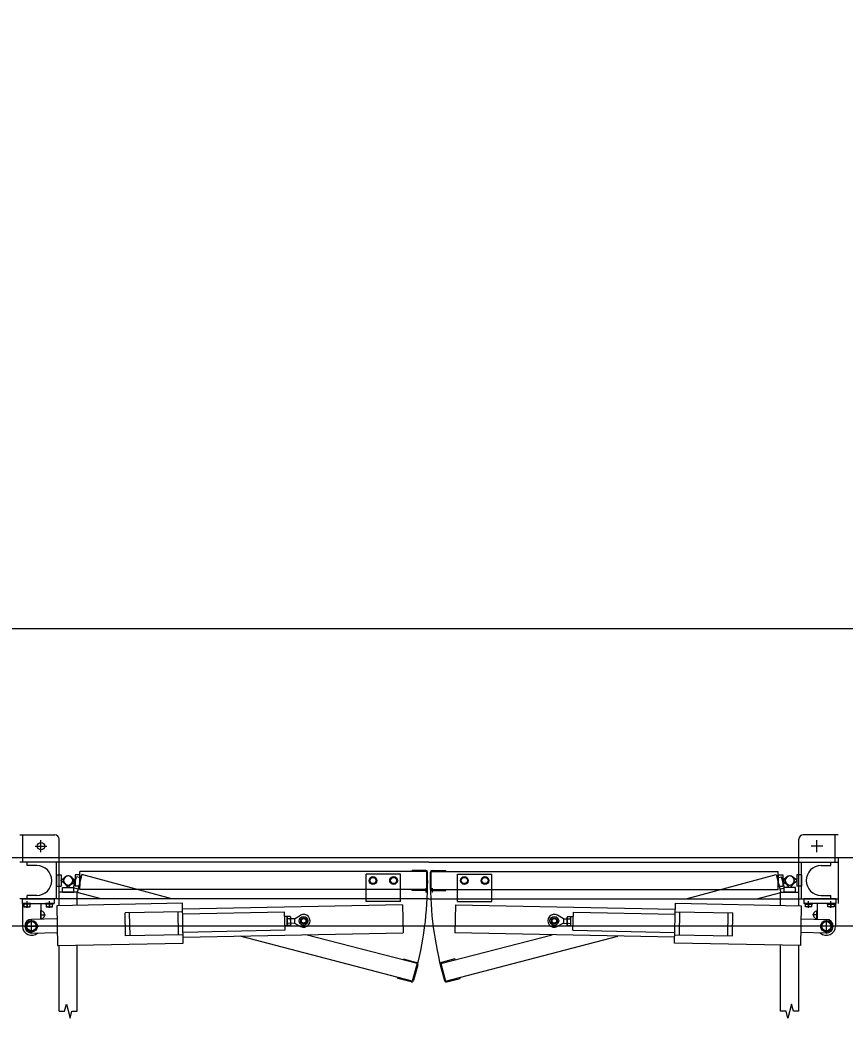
# Model space of a CAD drawing. Extents: x -264222 to -263592, y -1242345 to -1242048.
# Drawn here: x -263850.587 to -263848.783, y -1242241.658 to -1242239.476 of the extents above; entities that cross this region are included whole.
import ezdxf

# ---------------------------------------------------------------- set-up
doc = ezdxf.new("R2010")
doc.units = 0
doc.layers.add('HESCON_OSI_STAVBY_KFA', color=7, linetype='Continuous')
doc.layers.add('KFA_2D_SITUACIA_DSP', color=7, linetype='Continuous')

msp = doc.modelspace()

# ---------------------------------------------------------------- linework, layer by layer
at = {"layer": 'HESCON_OSI_STAVBY_KFA'}
msp.add_line((-263792.6528, -1242240.8072), (-263911.5228, -1242240.8072), dxfattribs=at)
at = {"layer": 'KFA_2D_SITUACIA_DSP'}
for p, q in [((-263850.5875, -1242241.2573), (-263850.5115, -1242241.2573)), ((-263850.5815, -1242241.3173), (-263850.5815, -1242241.2573)), ((-263850.5415, -1242241.2953), (-263850.5415, -1242241.2693)), ((-263850.5015, -1242241.3173), (-263850.5015, -1242241.2673)), ((-263848.8845, -1242241.3173), (-263848.8845, -1242241.2673)), ((-263848.7985, -1242241.2573), (-263848.8745, -1242241.2573)), ((-263848.8445, -1242241.2953), (-263848.8445, -1242241.2693)), ((-263848.8045, -1242241.3173), (-263848.8045, -1242241.2573)), ((-263850.5545, -1242241.2823), (-263850.5285, -1242241.2823)), ((-263848.8315, -1242241.2823), (-263848.8575, -1242241.2823)), ((-263894.581, -1242241.3072), (-263809.3546, -1242241.3072)), ((-263849.693, -1242241.3173), (-263850.5875, -1242241.3173)), ((-263850.5715, -1242241.3248), (-263850.5715, -1242241.3173)), ((-263850.5075, -1242241.3973), (-263850.5075, -1242241.3173)), ((-263850.5015, -1242241.3973), (-263850.5015, -1242241.3173)), ((-263849.693, -1242241.3173), (-263848.7985, -1242241.3173)), ((-263848.8845, -1242241.3973), (-263848.8845, -1242241.3173)), ((-263848.8785, -1242241.3973), (-263848.8785, -1242241.3173)), ((-263848.8145, -1242241.3248), (-263848.8145, -1242241.3173)), ((-263848.7985, -1242241.3073), (-263848.7985, -1242241.4073)), ((-263850.5505, -1242241.3248), (-263850.5715, -1242241.3248)), ((-263849.698, -1242241.3373), (-263850.4565, -1242241.3373)), ((-263850.4565, -1242241.3773), (-263850.4565, -1242241.3373)), ((-263849.7, -1242241.3353), (-263849.73, -1242241.3353)), ((-263849.73, -1242241.3373), (-263849.73, -1242241.3353)), ((-263849.698, -1242241.3773), (-263849.698, -1242241.3373)), ((-263849.696, -1242241.3753), (-263849.696, -1242241.3393)), ((-263849.69, -1242241.3753), (-263849.69, -1242241.3393)), ((-263849.688, -1242241.3373), (-263848.9295, -1242241.3373)), ((-263849.688, -1242241.3773), (-263849.688, -1242241.3373)), ((-263849.686, -1242241.3353), (-263849.656, -1242241.3353)), ((-263849.656, -1242241.3373), (-263849.656, -1242241.3353)), ((-263848.9295, -1242241.3773), (-263848.9295, -1242241.3373)), ((-263848.8355, -1242241.3248), (-263848.8145, -1242241.3248)), ((-263850.5075, -1242241.3448), (-263850.5075, -1242241.3698)), ((-263850.5075, -1242241.3448), (-263850.4975, -1242241.3448)), ((-263850.4975, -1242241.3448), (-263850.4975, -1242241.3698)), ((-263850.4975, -1242241.3563), (-263850.4879, -1242241.3492)), ((-263850.4975, -1242241.3583), (-263850.4975, -1242241.3563)), ((-263850.4879, -1242241.3653), (-263850.4975, -1242241.3583)), ((-263850.49, -1242241.3632), (-263850.483, -1242241.3728)), ((-263850.481, -1242241.3728), (-263850.4739, -1242241.3632)), ((-263850.4783, -1242241.3666), (-263850.4673, -1242241.3622)), ((-263850.476, -1242241.3492), (-263850.4665, -1242241.3563)), ((-263850.4665, -1242241.3583), (-263850.476, -1242241.3653)), ((-263850.4667, -1242241.3603), (-263850.4742, -1242241.351)), ((-263850.4702, -1242241.3734), (-263850.4638, -1242241.3492)), ((-263850.4673, -1242241.3622), (-263850.4667, -1242241.3603)), ((-263850.4565, -1242241.3448), (-263850.4665, -1242241.3448)), ((-263850.4665, -1242241.3448), (-263850.4665, -1242241.3698)), ((-263850.4665, -1242241.3563), (-263850.4665, -1242241.3583)), ((-263850.4541, -1242241.3518), (-263850.4638, -1242241.3492)), ((-263850.4522, -1242241.3445), (-263850.4625, -1242241.3832)), ((-263850.4565, -1242241.3448), (-263850.4565, -1242241.3698)), ((-263850.2554, -1242241.3973), (-263850.4522, -1242241.3445)), ((-263849.7555, -1242241.3433), (-263849.8305, -1242241.3433)), ((-263849.8305, -1242241.3973), (-263849.8305, -1242241.3433)), ((-263849.8194, -1242241.3505), (-263849.8233, -1242241.3573)), ((-263849.8233, -1242241.3573), (-263849.8194, -1242241.3641)), ((-263849.8115, -1242241.3505), (-263849.8194, -1242241.3505)), ((-263849.8194, -1242241.3641), (-263849.8115, -1242241.3641)), ((-263849.8076, -1242241.3573), (-263849.8115, -1242241.3505)), ((-263849.8115, -1242241.3641), (-263849.8076, -1242241.3573)), ((-263849.7744, -1242241.3505), (-263849.7783, -1242241.3573)), ((-263849.7783, -1242241.3573), (-263849.7744, -1242241.3641)), ((-263849.7665, -1242241.3505), (-263849.7744, -1242241.3505)), ((-263849.7744, -1242241.3641), (-263849.7665, -1242241.3641)), ((-263849.7626, -1242241.3573), (-263849.7665, -1242241.3505)), ((-263849.7665, -1242241.3641), (-263849.7626, -1242241.3573)), ((-263849.7555, -1242241.3973), (-263849.7555, -1242241.3433)), ((-263849.6305, -1242241.3433), (-263849.5555, -1242241.3433)), ((-263849.6305, -1242241.3973), (-263849.6305, -1242241.3433)), ((-263849.6233, -1242241.3573), (-263849.6194, -1242241.3505)), ((-263849.6194, -1242241.3641), (-263849.6233, -1242241.3573)), ((-263849.6194, -1242241.3505), (-263849.6115, -1242241.3505)), ((-263849.6115, -1242241.3641), (-263849.6194, -1242241.3641)), ((-263849.6115, -1242241.3505), (-263849.6076, -1242241.3573)), ((-263849.6076, -1242241.3573), (-263849.6115, -1242241.3641)), ((-263849.5783, -1242241.3573), (-263849.5744, -1242241.3505)), ((-263849.5744, -1242241.3641), (-263849.5783, -1242241.3573)), ((-263849.5744, -1242241.3505), (-263849.5665, -1242241.3505)), ((-263849.5665, -1242241.3641), (-263849.5744, -1242241.3641)), ((-263849.5665, -1242241.3505), (-263849.5626, -1242241.3573)), ((-263849.5626, -1242241.3573), (-263849.5665, -1242241.3641)), ((-263849.5555, -1242241.3973), (-263849.5555, -1242241.3433)), ((-263849.1305, -1242241.3973), (-263848.9338, -1242241.3445)), ((-263848.9338, -1242241.3445), (-263848.9234, -1242241.3832)), ((-263848.9318, -1242241.3518), (-263848.9222, -1242241.3492)), ((-263848.9295, -1242241.3448), (-263848.9195, -1242241.3448)), ((-263848.9295, -1242241.3448), (-263848.9295, -1242241.3698)), ((-263848.9157, -1242241.3734), (-263848.9222, -1242241.3492)), ((-263848.9195, -1242241.3448), (-263848.9195, -1242241.3698)), ((-263848.9099, -1242241.3492), (-263848.9195, -1242241.3563)), ((-263848.9195, -1242241.3563), (-263848.9195, -1242241.3583)), ((-263848.9195, -1242241.3583), (-263848.9099, -1242241.3653)), ((-263848.9192, -1242241.3603), (-263848.9118, -1242241.351)), ((-263848.9187, -1242241.3622), (-263848.9192, -1242241.3603)), ((-263848.9076, -1242241.3666), (-263848.9187, -1242241.3622)), ((-263848.905, -1242241.3728), (-263848.912, -1242241.3632)), ((-263848.8959, -1242241.3632), (-263848.903, -1242241.3728)), ((-263848.8885, -1242241.3563), (-263848.898, -1242241.3492)), ((-263848.898, -1242241.3653), (-263848.8885, -1242241.3583)), ((-263848.8885, -1242241.3448), (-263848.8885, -1242241.3698)), ((-263848.8785, -1242241.3448), (-263848.8885, -1242241.3448)), ((-263848.8885, -1242241.3583), (-263848.8885, -1242241.3563)), ((-263848.8785, -1242241.3448), (-263848.8785, -1242241.3698)), ((-263850.5075, -1242241.3698), (-263850.4975, -1242241.3698)), ((-263850.462, -1242241.3828), (-263850.502, -1242241.3828)), ((-263850.502, -1242241.4126), (-263850.502, -1242241.3828)), ((-263850.4945, -1242241.3728), (-263850.4695, -1242241.3728)), ((-263850.4945, -1242241.3828), (-263850.4945, -1242241.3728)), ((-263850.4945, -1242241.3828), (-263850.4695, -1242241.3828)), ((-263850.483, -1242241.3728), (-263850.481, -1242241.3728)), ((-263850.4606, -1242241.3759), (-263850.4702, -1242241.3734)), ((-263850.4695, -1242241.3828), (-263850.4695, -1242241.3728)), ((-263850.4565, -1242241.3698), (-263850.4665, -1242241.3698)), ((-263850.41, -1242241.3973), (-263850.4625, -1242241.3832)), ((-263850.462, -1242241.4118), (-263850.462, -1242241.3828)), ((-263849.698, -1242241.3773), (-263850.4565, -1242241.3773)), ((-263849.73, -1242241.3793), (-263849.73, -1242241.3773)), ((-263849.7, -1242241.3793), (-263849.73, -1242241.3793)), ((-263849.715, -1242241.3802), (-263849.715, -1242241.3773)), ((-263849.6998, -1242241.3743), (-263849.6998, -1242241.3833)), ((-263849.688, -1242241.3773), (-263848.9295, -1242241.3773)), ((-263849.6862, -1242241.3743), (-263849.6862, -1242241.3833)), ((-263849.686, -1242241.3793), (-263849.656, -1242241.3793)), ((-263849.6709, -1242241.3802), (-263849.6709, -1242241.3773)), ((-263849.656, -1242241.3793), (-263849.656, -1242241.3773)), ((-263848.976, -1242241.3973), (-263848.9234, -1242241.3832)), ((-263848.9295, -1242241.3698), (-263848.9195, -1242241.3698)), ((-263848.9254, -1242241.3759), (-263848.9157, -1242241.3734)), ((-263848.924, -1242241.3828), (-263848.884, -1242241.3828)), ((-263848.924, -1242241.4118), (-263848.924, -1242241.3828)), ((-263848.8915, -1242241.3728), (-263848.9165, -1242241.3728)), ((-263848.9165, -1242241.3828), (-263848.9165, -1242241.3728)), ((-263848.8915, -1242241.3828), (-263848.9165, -1242241.3828)), ((-263848.903, -1242241.3728), (-263848.905, -1242241.3728)), ((-263848.8915, -1242241.3828), (-263848.8915, -1242241.3728)), ((-263848.8785, -1242241.3698), (-263848.8885, -1242241.3698)), ((-263848.884, -1242241.4126), (-263848.884, -1242241.3828)), ((-263849.693, -1242241.3973), (-263850.5875, -1242241.3973)), ((-263850.5825, -1242241.3973), (-263850.5825, -1242241.4073)), ((-263850.5825, -1242241.3973), (-263850.5125, -1242241.3973)), ((-263850.5825, -1242241.4073), (-263850.5125, -1242241.4073)), ((-263850.582, -1242241.4073), (-263850.582, -1242241.4573)), ((-263850.5636, -1242241.4073), (-263850.5804, -1242241.4073)), ((-263850.5804, -1242241.409), (-263850.5804, -1242241.4073)), ((-263850.572, -1242241.4171), (-263850.572, -1242241.4028)), ((-263850.5505, -1242241.3898), (-263850.5715, -1242241.3898)), ((-263850.5715, -1242241.3973), (-263850.5715, -1242241.3898)), ((-263850.5636, -1242241.409), (-263850.5636, -1242241.4073)), ((-263850.542, -1242241.4073), (-263850.542, -1242241.4419)), ((-263850.5146, -1242241.4073), (-263850.5314, -1242241.4073)), ((-263850.5314, -1242241.409), (-263850.5314, -1242241.4073)), ((-263850.523, -1242241.4171), (-263850.523, -1242241.4028)), ((-263850.5146, -1242241.409), (-263850.5146, -1242241.4073)), ((-263850.5125, -1242241.3973), (-263850.5125, -1242241.4073)), ((-263850.2319, -1242241.4072), (-263850.5069, -1242241.4127)), ((-263850.5015, -1242241.4126), (-263850.5015, -1242241.3973)), ((-263850.2302, -1242241.4942), (-263850.2319, -1242241.4072)), ((-263849.8305, -1242241.4033), (-263849.8305, -1242241.3973)), ((-263849.7555, -1242241.4033), (-263849.8305, -1242241.4033)), ((-263849.7555, -1242241.4033), (-263849.7555, -1242241.3973)), ((-263849.693, -1242241.3973), (-263848.7985, -1242241.3973)), ((-263849.6305, -1242241.4033), (-263849.6305, -1242241.3973)), ((-263849.6305, -1242241.4033), (-263849.5555, -1242241.4033)), ((-263849.5555, -1242241.4033), (-263849.5555, -1242241.3973)), ((-263849.1558, -1242241.4942), (-263849.154, -1242241.4072)), ((-263849.154, -1242241.4072), (-263848.8791, -1242241.4127)), ((-263848.8845, -1242241.4126), (-263848.8845, -1242241.3973)), ((-263848.8735, -1242241.3973), (-263848.8735, -1242241.4073)), ((-263848.8035, -1242241.3973), (-263848.8735, -1242241.3973)), ((-263848.8035, -1242241.4073), (-263848.8735, -1242241.4073)), ((-263848.8714, -1242241.4073), (-263848.8546, -1242241.4073)), ((-263848.8714, -1242241.409), (-263848.8714, -1242241.4073)), ((-263848.863, -1242241.4171), (-263848.863, -1242241.4028)), ((-263848.8546, -1242241.409), (-263848.8546, -1242241.4073)), ((-263848.844, -1242241.4073), (-263848.844, -1242241.4419)), ((-263848.8355, -1242241.3898), (-263848.8145, -1242241.3898)), ((-263848.8224, -1242241.4073), (-263848.8056, -1242241.4073)), ((-263848.8224, -1242241.409), (-263848.8224, -1242241.4073)), ((-263848.8145, -1242241.3973), (-263848.8145, -1242241.3898)), ((-263848.814, -1242241.4171), (-263848.814, -1242241.4028)), ((-263848.8056, -1242241.409), (-263848.8056, -1242241.4073)), ((-263848.804, -1242241.4073), (-263848.804, -1242241.4573)), ((-263848.8035, -1242241.3973), (-263848.8035, -1242241.4073)), ((-263850.5636, -1242241.409), (-263850.5804, -1242241.409)), ((-263850.5652, -1242241.409), (-263850.5788, -1242241.409)), ((-263850.5788, -1242241.409), (-263850.5788, -1242241.4145)), ((-263850.5788, -1242241.4145), (-263850.5652, -1242241.4145)), ((-263850.572, -1242241.409), (-263850.572, -1242241.4136)), ((-263850.5652, -1242241.4145), (-263850.5652, -1242241.409)), ((-263850.5415, -1242241.4419), (-263850.5415, -1242241.4227)), ((-263850.5146, -1242241.409), (-263850.5314, -1242241.409)), ((-263850.5162, -1242241.409), (-263850.5298, -1242241.409)), ((-263850.5298, -1242241.409), (-263850.5298, -1242241.4145)), ((-263850.5298, -1242241.4145), (-263850.5162, -1242241.4145)), ((-263850.523, -1242241.409), (-263850.523, -1242241.4136)), ((-263850.5162, -1242241.4145), (-263850.5162, -1242241.409)), ((-263850.5069, -1242241.4127), (-263850.5051, -1242241.4996)), ((-263850.2315, -1242241.4257), (-263850.3576, -1242241.4282)), ((-263850.3566, -1242241.4782), (-263850.3576, -1242241.4282)), ((-263850.3466, -1242241.478), (-263850.3476, -1242241.428)), ((-263850.2405, -1242241.4759), (-263850.2415, -1242241.4259)), ((-263849.7507, -1242241.4106), (-263850.2316, -1242241.4202)), ((-263850.0086, -1242241.4263), (-263850.2314, -1242241.4307)), ((-263850.0078, -1242241.4662), (-263850.0086, -1242241.4263)), ((-263849.7507, -1242241.4106), (-263849.7495, -1242241.4716)), ((-263849.6352, -1242241.4106), (-263849.6364, -1242241.4716)), ((-263849.6352, -1242241.4106), (-263849.1543, -1242241.4202)), ((-263849.3781, -1242241.4662), (-263849.3773, -1242241.4263)), ((-263849.3773, -1242241.4263), (-263849.1545, -1242241.4307)), ((-263849.1544, -1242241.4257), (-263849.0284, -1242241.4282)), ((-263849.1454, -1242241.4759), (-263849.1444, -1242241.4259)), ((-263849.0394, -1242241.478), (-263849.0384, -1242241.428)), ((-263849.0294, -1242241.4782), (-263849.0284, -1242241.4282)), ((-263848.8791, -1242241.4127), (-263848.8808, -1242241.4996)), ((-263848.8714, -1242241.409), (-263848.8546, -1242241.409)), ((-263848.8698, -1242241.409), (-263848.8562, -1242241.409)), ((-263848.8698, -1242241.4145), (-263848.8698, -1242241.409)), ((-263848.8562, -1242241.4145), (-263848.8698, -1242241.4145)), ((-263848.863, -1242241.409), (-263848.863, -1242241.4136)), ((-263848.8562, -1242241.409), (-263848.8562, -1242241.4145)), ((-263848.8445, -1242241.4419), (-263848.8445, -1242241.4227)), ((-263848.8224, -1242241.409), (-263848.8056, -1242241.409)), ((-263848.8208, -1242241.409), (-263848.8072, -1242241.409)), ((-263848.8208, -1242241.4145), (-263848.8208, -1242241.409)), ((-263848.8072, -1242241.4145), (-263848.8208, -1242241.4145)), ((-263848.814, -1242241.409), (-263848.814, -1242241.4136)), ((-263848.8072, -1242241.409), (-263848.8072, -1242241.4145)), ((-263850.5722, -1242241.4514), (-263850.562, -1242241.4455)), ((-263850.5722, -1242241.4632), (-263850.5722, -1242241.4514)), ((-263850.5063, -1242241.4412), (-263850.5623, -1242241.4423)), ((-263850.562, -1242241.4729), (-263850.562, -1242241.4417)), ((-263850.562, -1242241.4455), (-263850.5518, -1242241.4514)), ((-263850.5518, -1242241.4514), (-263850.5518, -1242241.4632)), ((-263850.542, -1242241.4323), (-263850.5319, -1242241.4323)), ((-263850.0034, -1242241.4362), (-263850.0084, -1242241.4362)), ((-263850.003, -1242241.4561), (-263850.0034, -1242241.4362)), ((-263850.0034, -1242241.4377), (-263850.0027, -1242241.4363)), ((-263850.0031, -1242241.4546), (-263850.0034, -1242241.4377)), ((-263849.9962, -1242241.4362), (-263850.0027, -1242241.4363)), ((-263849.9961, -1242241.4411), (-263850.0026, -1242241.4412)), ((-263849.9959, -1242241.4509), (-263850.0024, -1242241.451)), ((-263849.9954, -1242241.4375), (-263849.9962, -1242241.4362)), ((-263849.9951, -1242241.4545), (-263849.9954, -1242241.4375)), ((-263849.9872, -1242241.4408), (-263849.9953, -1242241.441)), ((-263849.987, -1242241.4508), (-263849.9951, -1242241.451)), ((-263849.9872, -1242241.4408), (-263849.9741, -1242241.4333)), ((-263849.9872, -1242241.4408), (-263849.987, -1242241.4508)), ((-263849.987, -1242241.4508), (-263849.9736, -1242241.4578)), ((-263849.399, -1242241.4508), (-263849.4124, -1242241.4578)), ((-263849.3988, -1242241.4408), (-263849.4119, -1242241.4333)), ((-263849.3988, -1242241.4408), (-263849.399, -1242241.4508)), ((-263849.399, -1242241.4508), (-263849.3908, -1242241.451)), ((-263849.3988, -1242241.4408), (-263849.3906, -1242241.441)), ((-263849.3909, -1242241.4545), (-263849.3905, -1242241.4375)), ((-263849.3905, -1242241.4375), (-263849.3897, -1242241.4362)), ((-263849.39, -1242241.4509), (-263849.3836, -1242241.451)), ((-263849.3898, -1242241.4411), (-263849.3834, -1242241.4412)), ((-263849.3897, -1242241.4362), (-263849.3833, -1242241.4363)), ((-263849.3825, -1242241.4377), (-263849.3833, -1242241.4363)), ((-263849.3829, -1242241.4561), (-263849.3825, -1242241.4362)), ((-263849.3829, -1242241.4546), (-263849.3825, -1242241.4377)), ((-263849.3825, -1242241.4362), (-263849.3775, -1242241.4362)), ((-263848.8797, -1242241.4412), (-263848.8237, -1242241.4423)), ((-263848.844, -1242241.4323), (-263848.8541, -1242241.4323)), ((-263848.824, -1242241.4455), (-263848.8342, -1242241.4514)), ((-263848.8342, -1242241.4514), (-263848.8342, -1242241.4632)), ((-263848.824, -1242241.4729), (-263848.824, -1242241.4417)), ((-263848.8138, -1242241.4514), (-263848.824, -1242241.4455)), ((-263848.8138, -1242241.4632), (-263848.8138, -1242241.4514)), ((-263850.5776, -1242241.4573), (-263850.5464, -1242241.4573)), ((-263850.562, -1242241.469), (-263850.5722, -1242241.4632)), ((-263850.5518, -1242241.4632), (-263850.562, -1242241.469)), ((-263850.5617, -1242241.4723), (-263850.5057, -1242241.4711)), ((-263850.0078, -1242241.4662), (-263850.2306, -1242241.4707)), ((-263850.2304, -1242241.4812), (-263849.7495, -1242241.4716)), ((-263850.003, -1242241.4561), (-263850.008, -1242241.4562)), ((-263850.0031, -1242241.4546), (-263850.0023, -1242241.4559)), ((-263849.9958, -1242241.4558), (-263850.0023, -1242241.4559)), ((-263849.9951, -1242241.4545), (-263849.9958, -1242241.4558)), ((-263849.1555, -1242241.4812), (-263849.6364, -1242241.4716)), ((-263849.3909, -1242241.4545), (-263849.3901, -1242241.4558)), ((-263849.3901, -1242241.4558), (-263849.3837, -1242241.4559)), ((-263849.3829, -1242241.4546), (-263849.3837, -1242241.4559)), ((-263849.3829, -1242241.4561), (-263849.3779, -1242241.4562)), ((-263849.3781, -1242241.4662), (-263849.1553, -1242241.4707)), ((-263848.8243, -1242241.4723), (-263848.8803, -1242241.4711)), ((-263848.8084, -1242241.4573), (-263848.8396, -1242241.4573)), ((-263848.8342, -1242241.4632), (-263848.824, -1242241.469)), ((-263848.824, -1242241.469), (-263848.8138, -1242241.4632)), ((-263850.5051, -1242241.4996), (-263850.2302, -1242241.4942)), ((-263850.2305, -1242241.4757), (-263850.3566, -1242241.4782)), ((-263849.7294, -1242241.5775), (-263850.1061, -1242241.4787)), ((-263849.7191, -1242241.5389), (-263849.9622, -1242241.4758)), ((-263849.6669, -1242241.5389), (-263849.4238, -1242241.4758)), ((-263849.6565, -1242241.5775), (-263849.2799, -1242241.4787)), ((-263848.8808, -1242241.4996), (-263849.1558, -1242241.4942)), ((-263849.1554, -1242241.4757), (-263849.0294, -1242241.4782)), ((-263850.502, -1242241.6429), (-263850.502, -1242241.4996)), ((-263850.462, -1242241.6429), (-263850.462, -1242241.4988)), ((-263848.924, -1242241.6429), (-263848.924, -1242241.4988)), ((-263848.884, -1242241.6429), (-263848.884, -1242241.4996)), ((-263849.75, -1242241.5306), (-263849.7495, -1242241.5287)), ((-263849.7495, -1242241.5287), (-263849.7205, -1242241.5365)), ((-263849.7191, -1242241.5389), (-263849.7294, -1242241.5775)), ((-263849.6669, -1242241.5389), (-263849.6565, -1242241.5775)), ((-263849.6365, -1242241.5287), (-263849.6655, -1242241.5365)), ((-263849.636, -1242241.5306), (-263849.6365, -1242241.5287)), ((-263849.7177, -1242241.5414), (-263849.727, -1242241.5761)), ((-263849.6683, -1242241.5414), (-263849.659, -1242241.5761)), ((-263849.7609, -1242241.5712), (-263849.7603, -1242241.5693)), ((-263849.7319, -1242241.579), (-263849.7609, -1242241.5712)), ((-263849.6541, -1242241.579), (-263849.6251, -1242241.5712)), ((-263849.6251, -1242241.5712), (-263849.6256, -1242241.5693)), ((-263850.502, -1242241.6429), (-263850.49, -1242241.6429)), ((-263850.49, -1242241.6429), (-263850.486, -1242241.6279)), ((-263850.486, -1242241.6279), (-263850.478, -1242241.6579)), ((-263850.478, -1242241.6579), (-263850.4739, -1242241.6429)), ((-263850.4739, -1242241.6429), (-263850.462, -1242241.6429)), ((-263848.912, -1242241.6429), (-263848.924, -1242241.6429)), ((-263848.908, -1242241.6579), (-263848.912, -1242241.6429)), ((-263848.9, -1242241.6279), (-263848.908, -1242241.6579)), ((-263848.8959, -1242241.6429), (-263848.9, -1242241.6279)), ((-263848.884, -1242241.6429), (-263848.8959, -1242241.6429))]:
    msp.add_line(p, q, dxfattribs=at)
msp.add_lwpolyline([(-263794.8928, -1242227.3822), (-263808.9678, -1242241.4572), (-263894.9678, -1242241.4572), (-263909.0428, -1242227.3822), (-263909.0428, -1242196.3327), (-263914.1428, -1242196.3327), (-263914.1428, -1242132.4327), (-263909.0428, -1242132.4327), (-263909.0428, -1242101.3822), (-263894.9678, -1242087.3072), (-263808.9678, -1242087.3072), (-263794.8928, -1242101.3822), (-263794.8928, -1242227.3822)], dxfattribs=at)
for centre, radius in [((-263850.5415, -1242241.2823), 0.008), ((-263849.8155, -1242241.3573), 0.0084), ((-263849.8155, -1242241.3573), 0.0068), ((-263849.7705, -1242241.3573), 0.0084), ((-263849.7705, -1242241.3573), 0.0068), ((-263849.6155, -1242241.3573), 0.0084), ((-263849.6155, -1242241.3573), 0.0068), ((-263849.5705, -1242241.3573), 0.0084), ((-263849.5705, -1242241.3573), 0.0068), ((-263850.562, -1242241.4573), 0.0126), ((-263850.562, -1242241.4573), 0.0102), ((-263849.9671, -1242241.4454), 0.00952), ((-263849.9671, -1242241.4454), 0.00645), ((-263849.9671, -1242241.4454), 0.005), ((-263849.4189, -1242241.4454), 0.00952), ((-263849.4189, -1242241.4454), 0.00645), ((-263849.4189, -1242241.4454), 0.005), ((-263848.824, -1242241.4573), 0.0126), ((-263848.824, -1242241.4573), 0.0102)]:
    msp.add_circle(centre, radius, dxfattribs=at)
for centre, radius, start, end in [((-263850.5115, -1242241.2673), 0.01, 0, 90), ((-263848.8745, -1242241.2673), 0.01, 90, 180), ((-263850.5505, -1242241.3573), 0.0325, 270, 90), ((-263849.7, -1242241.3393), 0.004, 0, 90), ((-263849.686, -1242241.3393), 0.004, 90, 180), ((-263848.8355, -1242241.3573), 0.0325, 90, 270), ((-263850.482, -1242241.3573), 0.01, 53.6139, 306.3861), ((-263850.482, -1242241.3573), 0.01, 323.6139, 216.3861), ((-263850.482, -1242241.3573), 0.01, 38.6139, 291.3861), ((-263850.482, -1242241.3573), 0.01, 233.6139, 126.3861), ((-263850.482, -1242241.3573), 0.7862, 345, 0), ((-263848.904, -1242241.3573), 0.7862, 180, 195), ((-263848.904, -1242241.3573), 0.01, 53.6139, 306.3861), ((-263848.904, -1242241.3573), 0.01, 323.6139, 216.3861), ((-263848.904, -1242241.3573), 0.01, 248.6139, 141.3861), ((-263848.904, -1242241.3573), 0.01, 233.6139, 126.3861), ((-263849.7, -1242241.3753), 0.004, 270, 0), ((-263849.686, -1242241.3753), 0.004, 180, 270), ((-263850.5754, -1242241.4077), 0.0068, 240, 300), ((-263850.5686, -1242241.4077), 0.0068, 240, 300), ((-263850.5415, -1242241.4323), 0.008, 266.4167, 93.5833), ((-263850.5264, -1242241.4077), 0.0068, 240, 300), ((-263850.5196, -1242241.4077), 0.0068, 240, 300), ((-263848.8664, -1242241.4077), 0.0068, 240, 300), ((-263848.8596, -1242241.4077), 0.0068, 240, 300), ((-263848.8445, -1242241.4323), 0.008, 86.4167, 273.5833), ((-263848.8174, -1242241.4077), 0.0068, 240, 300), ((-263848.8106, -1242241.4077), 0.0068, 240, 300), ((-263850.562, -1242241.4573), 0.015, 91.14, 271.14), ((-263849.9991, -1242241.4387), 0.00432, 146.5466, 215.7334), ((-263849.9871, -1242241.4458), 0.0161, 163.4401, 198.8399), ((-263849.9988, -1242241.4534), 0.00432, 146.5466, 215.7334), ((-263850.0024, -1242241.451), 0.0001, 21.9532, 91.14), ((-263849.9997, -1242241.4387), 0.00432, 326.5466, 35.7334), ((-263850.0114, -1242241.4463), 0.0161, 343.4401, 18.8399), ((-263849.9959, -1242241.4509), 0.0001, 91.14, 160.3268), ((-263849.9994, -1242241.4534), 0.00432, 326.5466, 35.7334), ((-263849.9671, -1242241.4454), 0.014, 242.4029, 119.8771), ((-263849.4189, -1242241.4454), 0.014, 60.1229, 297.5971), ((-263849.3865, -1242241.4534), 0.00432, 144.2666, 213.4534), ((-263849.3746, -1242241.4463), 0.0161, 161.1601, 196.5599), ((-263849.3862, -1242241.4387), 0.00432, 144.2666, 213.4534), ((-263849.39, -1242241.4509), 0.0001, 19.6732, 88.86), ((-263849.3836, -1242241.451), 0.0001, 88.86, 158.0468), ((-263849.3872, -1242241.4534), 0.00432, 324.2666, 33.4534), ((-263849.3988, -1242241.4458), 0.0161, 341.1601, 16.5599), ((-263849.3869, -1242241.4387), 0.00432, 324.2666, 33.4534), ((-263848.824, -1242241.4573), 0.015, 268.86, 88.86), ((-263850.562, -1242241.4573), 0.02, 180, 312.5496), ((-263848.824, -1242241.4573), 0.02, 227.4504, 0), ((-263849.7215, -1242241.5403), 0.004, 345, 75), ((-263849.6644, -1242241.5403), 0.004, 105, 195), ((-263849.7308, -1242241.5751), 0.004, 255, 345), ((-263849.6551, -1242241.5751), 0.004, 195, 285)]:
    msp.add_arc(centre, radius, start, end, dxfattribs=at)

doc.saveas('drawing.dxf')
